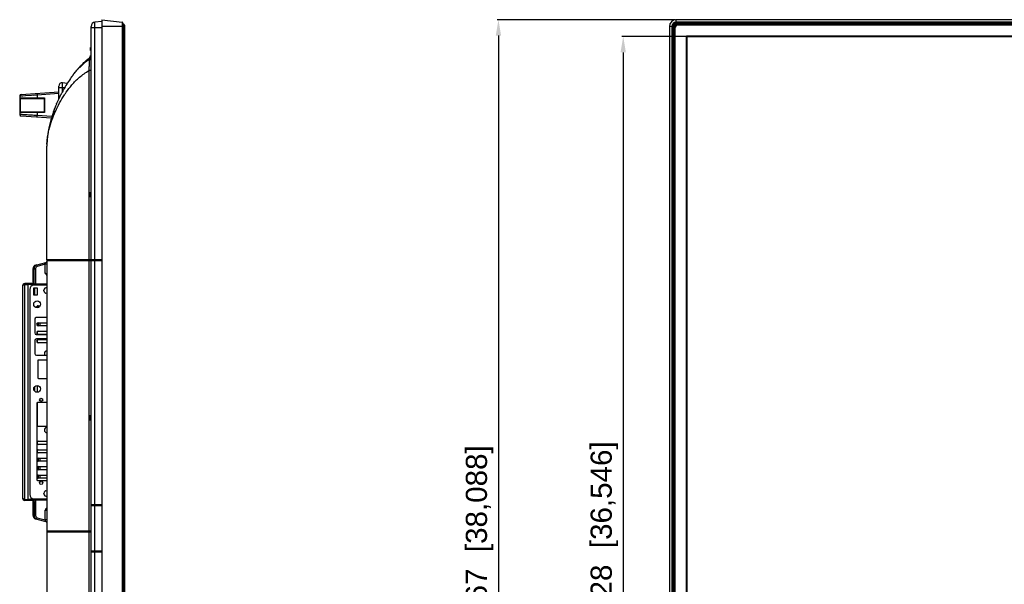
# Model space of a CAD drawing. Header units: millimetres. Extents: x -6054 to 364, y -1866 to 3094.
# Tile 355 of 360: x -2513 to -1583, y 413 to 946. Entities that reach past the tile are written whole.
import ezdxf

# ---------------------------------------------------------------- set-up
doc = ezdxf.new("R2010")
doc.units = ezdxf.units.MM
doc.header["$LTSCALE"] = 65.395
doc.header["$PDSIZE"] = 0.05
doc.layers.get('0').update_dxf_attribs({"linetype": 'CONTINUOUS'})
doc.layers.get('Defpoints').update_dxf_attribs({"linetype": 'CONTINUOUS'})
doc.layers.add('DIM', color=3, linetype='CONTINUOUS')
doc.styles.get("Standard").update_dxf_attribs({"font": 'arial.ttf'})
doc.dimstyles.new('ISO-25', dxfattribs={"dimtxt": 2.5, "dimasz": 2.5, "dimexe": 1.25, "dimexo": 0.625, "dimtad": 1, "dimtxsty": 'STANDARD', "dimcen": 2.5, "dimadec": 0, "dimazin": 0, "dimtfac": 1, "dimtmove": 0, "dimatfit": 3, "dimfxl": 1, "dimarcsym": 0})

# ---------------------------------------------------------------- blocks, each defined once
blk = doc.blocks.new('*D20')
at = {"layer": 'Defpoints', "color": 0}
for p in [(-1882.48, 930.63), (-1942.85, 2.37), (-1882.48, 2.37)]:
    blk.add_point(p, dxfattribs=at)
at = {"layer": 'DIM', "color": 3, "lineweight": -2}
for p, q in [((-1883.11, 930.63), (-1944.1, 930.63)), ((-1942.85, 915.63), (-1942.85, 17.37)), ((-1883.11, 2.37), (-1944.1, 2.37))]:
    blk.add_line(p, q, dxfattribs=at)
at = {"layer": 'DIM', "color": 3}
for points in [[(-1940.35, 915.63), (-1945.35, 915.63), (-1942.85, 930.63)], [(-1945.35, 17.37), (-1940.35, 17.37), (-1942.85, 2.37)]]:
    blk.add_solid(points, dxfattribs=at)
at = {"layer": 'DIM', "color": 2, "insert": (-1960.66, 466.5), "char_height": 20, "attachment_point": 5, "rotation": 90}
blk.add_mtext('928  [36,546]', dxfattribs=at)
blk = doc.blocks.new('*D21')
at = {"layer": 'Defpoints', "color": 0}
for p in [(-232.24, 930.63), (-1882.48, 2.37), (-1882.48, 2.37)]:
    blk.add_point(p, dxfattribs=at)
at = {"layer": 'DIM', "color": 3, "lineweight": -2}
for p, q in [((-245.31, 923.27), (-1869.41, 9.72)), ((-231.93, 930.08), (-231.63, 929.54)), ((-1882.17, 1.82), (-1881.87, 1.28))]:
    blk.add_line(p, q, dxfattribs=at)
at = {"layer": 'DIM', "color": 3}
for points in [[(-244.09, 921.09), (-246.54, 925.45), (-232.24, 930.63)], [(-1870.63, 11.9), (-1868.18, 7.54), (-1882.48, 2.37)]]:
    blk.add_solid(points, dxfattribs=at)
at = {"layer": 'DIM', "color": 2, "insert": (-1066.09, 482.02), "char_height": 20, "attachment_point": 5, "rotation": 29.35775}
blk.add_mtext('1893  [74,543]', dxfattribs=at)
blk = doc.blocks.new('*D22')
at = {"layer": 'Defpoints', "color": 0}
for p in [(-1892.76, 946.48), (-2060.81, -20.96), (-1892.76, -20.96)]:
    blk.add_point(p, dxfattribs=at)
at = {"layer": 'DIM', "color": 3, "lineweight": -2}
for p, q in [((-1893.39, 946.48), (-2062.06, 946.48)), ((-2060.81, 931.48), (-2060.81, -5.96)), ((-1893.39, -20.96), (-2062.06, -20.96))]:
    blk.add_line(p, q, dxfattribs=at)
at = {"layer": 'DIM', "color": 3}
for points in [[(-2058.31, 931.48), (-2063.31, 931.48), (-2060.81, 946.48)], [(-2063.31, -5.96), (-2058.31, -5.96), (-2060.81, -20.96)]]:
    blk.add_solid(points, dxfattribs=at)
at = {"layer": 'DIM', "color": 2, "insert": (-2078.62, 462.76), "char_height": 20, "attachment_point": 5, "rotation": 90}
blk.add_mtext('967  [38,088]', dxfattribs=at)

msp = doc.modelspace()

# ---------------------------------------------------------------- linework, layer by layer
at = {"linetype": 'Continuous'}
for p, q in [((-2445.85, 719.65), (-2445.85, 940.15)), ((-2435.85, 944.92), (-2442.34, 944.12)), ((-2442.34, 719.65), (-2442.34, 944.12)), ((-2435.85, 946.48), (-2435.85, -20.96)), ((-2435.85, 946.48), (-2416.43, 944.1)), ((-2416.25, 940.08), (-2435.85, 940.08)), ((-2416.43, 944.1), (-2416.43, -18.57)), ((-2416.25, 943.9), (-2416.25, -18.38)), ((-2414.95, 942.13), (-2416.25, 942.13)), ((-2414.95, 942.13), (-2414.95, -12.74)), ((-2414.25, 941.43), (-2414.25, -12.48)), ((-2435.85, 938.92), (-2445.85, 938.92)), ((-2414.25, 938.13), (-2416.25, 938.13)), ((-2446.35, 917.23), (-2446.35, 920.23)), ((-2446.35, 920.23), (-2445.85, 920.23)), ((-2446.35, 919.48), (-2445.85, 919.48)), ((-2446.35, 917.98), (-2445.85, 917.98)), ((-2446.35, 917.23), (-2445.85, 917.23)), ((-2446.35, 908.29), (-2446.35, 912.6)), ((-2446.35, 912.6), (-2445.85, 912.6)), ((-2454.89, 903.65), (-2454.96, 903.58)), ((-2451.78, 906.65), (-2451.03, 906.65)), ((-2446.35, 911.65), (-2445.85, 911.65)), ((-2446.35, 911.17), (-2445.85, 911.17)), ((-2446.35, 909.25), (-2445.85, 909.25)), ((-2446.35, 908.29), (-2445.85, 908.29)), ((-2445.97, 907.61), (-2445.99, 907.6)), ((-2445.97, 907.61), (-2445.99, 907.6)), ((-2445.97, 907.61), (-2445.99, 907.6)), ((-2445.98, 907.6), (-2445.97, 907.61)), ((-2445.98, 907.6), (-2445.97, 907.61)), ((-2445.98, 907.6), (-2445.98, 907.6)), ((-2445.98, 907.6), (-2445.98, 907.6)), ((-2463.58, 893.39), (-2463.46, 893.56)), ((-2463.1, 894.04), (-2463.21, 893.88)), ((-2461.05, 896.68), (-2461.13, 896.58)), ((-2461, 896.74), (-2461.02, 896.72)), ((-2460.95, 896.81), (-2461, 896.74)), ((-2460.85, 896.93), (-2460.95, 896.81)), ((-2460.82, 896.97), (-2460.85, 896.93)), ((-2458.98, 899.18), (-2458.99, 899.17)), ((-2457.88, 900.45), (-2457.94, 900.38)), ((-2457, 901.43), (-2456.94, 901.49)), ((-2447.8, 719.65), (-2447.8, 898.37)), ((-2445.85, 898.37), (-2447.8, 898.37)), ((-2472.98, 878.48), (-2472.98, 886.78)), ((-2468.47, 886.23), (-2472.98, 886.78)), ((-2468.21, 886.63), (-2468.25, 886.56)), ((-2468.08, 886.83), (-2468.21, 886.63)), ((-2468.06, 886.87), (-2468.05, 886.89)), ((-2463.95, 892.88), (-2463.99, 892.84)), ((-2463.76, 893.15), (-2463.81, 893.08)), ((-2513.35, 874.41), (-2496.92, 875.46)), ((-2511.95, 875.91), (-2476.35, 878.4)), ((-2496.92, 875.46), (-2476.35, 876.9)), ((-2496.92, 875.46), (-2496.92, 872.55)), ((-2476.35, 871.79), (-2476.35, 883.81)), ((-2470.9, 882.2), (-2476.35, 882.2)), ((-2473.85, 876.84), (-2473.86, 876.83)), ((-2473.84, 876.87), (-2473.83, 876.87)), ((-2472.69, 879.02), (-2472.7, 879.01)), ((-2472.69, 879.02), (-2472.7, 879.01)), ((-2472.14, 880.03), (-2472.09, 880.11)), ((-2472.09, 880.11), (-2472, 880.27)), ((-2472, 880.27), (-2471.99, 880.29)), ((-2513.35, 874.41), (-2513.35, 856.88)), ((-2512.98, 858.75), (-2512.98, 872.55)), ((-2512.98, 872.55), (-2489.89, 872.55)), ((-2512.49, 859.24), (-2512.49, 872.06)), ((-2512.41, 874.47), (-2511.89, 874.51)), ((-2512.38, 872.05), (-2490.35, 872.05)), ((-2511.25, 874.55), (-2510.51, 874.59)), ((-2490.35, 872.05), (-2490.35, 859.25)), ((-2489.89, 872.55), (-2489.89, 858.75)), ((-2478.45, 867.08), (-2478.47, 867.02)), ((-2478.45, 867.08), (-2478.42, 867.15)), ((-2478.42, 867.15), (-2478.45, 867.08)), ((-2478.34, 867.34), (-2478.42, 867.15)), ((-2475.72, 873.11), (-2475.74, 873.06)), ((-2496.92, 855.83), (-2513.35, 856.88)), ((-2489.89, 858.75), (-2512.98, 858.75)), ((-2490.35, 859.25), (-2512.38, 859.25)), ((-2496.92, 858.75), (-2496.92, 855.83)), ((-2482.11, 857.4), (-2482.1, 857.44)), ((-2482.1, 857.43), (-2482.11, 857.41)), ((-2483.38, 853.39), (-2511.95, 855.39)), ((-2482.93, 854.85), (-2496.92, 855.83)), ((-2484.48, 849.45), (-2484.48, 849.44)), ((-2484.48, 849.44), (-2484.48, 849.45)), ((-2484.19, 850.55), (-2484.17, 850.62)), ((-2486.06, 842.45), (-2486.06, 842.47)), ((-2485.98, 842.9), (-2485.97, 842.93)), ((-2485.94, 843.07), (-2485.97, 842.93)), ((-2485.97, 842.93), (-2485.94, 843.07)), ((-2485.95, 843.05), (-2485.94, 843.07)), ((-2485.92, 843.21), (-2485.94, 843.07)), ((-2485.94, 843.07), (-2485.93, 843.13)), ((-2485.85, 843.52), (-2485.84, 843.6)), ((-2485.83, 843.62), (-2485.84, 843.61)), ((-2485.84, 843.61), (-2485.84, 843.6)), ((-2485.71, 844.24), (-2485.68, 844.35)), ((-2485.42, 843.17), (-2485.39, 843.27)), ((-2485.42, 843.17), (-2485.4, 843.27)), ((-2487.62, 828.73), (-2487.63, 828.59)), ((-2487.62, 828.73), (-2487.62, 828.78)), ((-2487.61, 829.09), (-2487.61, 829.08)), ((-2487.22, 834.75), (-2487.22, 834.76)), ((-2487.1, 835.82), (-2487.09, 835.84)), ((-2487.04, 836.28), (-2487.04, 836.29)), ((-2486.9, 837.37), (-2486.89, 837.43)), ((-2487.65, 827.63), (-2487.65, 827.62)), ((-2487.65, 827.62), (-2487.65, 827.63)), ((-2487.65, 719.65), (-2487.65, 826.92)), ((-2446.35, 778.65), (-2446.35, 783.65)), ((-2446.35, 783.65), (-2445.85, 783.65)), ((-2446.35, 781.15), (-2445.85, 781.15)), ((-2446.35, 778.65), (-2445.85, 778.65)), ((-2487.75, 769.15), (-2487.75, 772.15)), ((-2487.75, 772.15), (-2487.65, 772.15)), ((-2487.75, 770.65), (-2487.65, 770.65)), ((-2487.75, 769.15), (-2487.65, 769.15)), ((-2498.16, 714.57), (-2488.73, 717.1)), ((-2435.85, 719.65), (-2487.65, 719.65)), ((-2487.65, 718.65), (-2487.65, 463.15)), ((-2435.85, 718.65), (-2487.65, 718.65)), ((-2487.25, 719.14), (-2487.25, 719.65)), ((-2487.25, 718.65), (-2487.25, 719.14)), ((-2487.25, 719.14), (-2487.15, 719.14)), ((-2487.15, 718.65), (-2487.15, 719.65)), ((-2447.8, 463.15), (-2447.8, 718.65)), ((-2447.5, 718.65), (-2447.5, 719.65)), ((-2445.85, 150.87), (-2445.85, 718.65)), ((-2445.35, 718.65), (-2445.35, 719.65)), ((-2442.34, 488.15), (-2442.34, 718.65)), ((-2442.28, 718.65), (-2442.28, 719.65)), ((-2500.75, 698.15), (-2500.75, 711.25)), ((-2500.75, 711.25), (-2499.75, 711.25)), ((-2500.75, 708.25), (-2499.75, 708.25)), ((-2499.75, 711.46), (-2500.15, 711.25)), ((-2499.75, 711.46), (-2499.75, 710.41)), ((-2499.75, 711.46), (-2498.33, 711.46)), ((-2499.75, 698.15), (-2499.75, 710.41)), ((-2498.33, 711.46), (-2498.33, 696.96)), ((-2497.16, 714.84), (-2498.16, 714.57)), ((-2489.14, 715.46), (-2496.85, 713.39)), ((-2489.14, 707), (-2489.14, 715.46)), ((-2487.65, 715.46), (-2489.14, 715.46)), ((-2499.75, 698.15), (-2500.75, 698.15)), ((-2499.75, 695.55), (-2499.75, 698.15)), ((-2487.65, 706.47), (-2489.14, 707)), ((-2510.55, 695.15), (-2510.55, 494.15)), ((-2508.55, 492.15), (-2508.55, 697.15)), ((-2501.75, 697.15), (-2508.55, 697.15)), ((-2508.55, 696.15), (-2505.35, 696.15)), ((-2505.35, 492.15), (-2505.35, 697.15)), ((-2499.75, 696.15), (-2505.35, 696.15)), ((-2503.85, 691.55), (-2503.85, 497.75)), ((-2501.75, 696.15), (-2501.75, 697.15)), ((-2501.75, 696.15), (-2501.75, 695.06)), ((-2500.75, 696.15), (-2500.75, 696.42)), ((-2499.75, 696.65), (-2500.43, 696.65)), ((-2487.65, 695.55), (-2499.85, 695.55)), ((-2499.85, 686.15), (-2499.85, 693.15)), ((-2499.85, 693.15), (-2496.85, 693.15)), ((-2499.75, 696.98), (-2498.33, 696.96)), ((-2499.75, 686.15), (-2499.75, 693.15)), ((-2499.1, 696.22), (-2499.1, 696.28)), ((-2499.09, 686.15), (-2499.09, 693.15)), ((-2499.06, 696.28), (-2498.3, 696.26)), ((-2498.33, 696.96), (-2487.65, 696.78)), ((-2487.65, 696.08), (-2498.3, 696.26)), ((-2496.85, 693.15), (-2496.85, 686.15)), ((-2496.75, 696.24), (-2496.75, 695.55)), ((-2495.65, 695.55), (-2495.65, 696.22)), ((-2494.05, 695.55), (-2494.05, 696.19)), ((-2490.6, 690.4), (-2490.6, 690.9)), ((-2496.85, 686.15), (-2499.85, 686.15)), ((-2496.75, 675.84), (-2496.75, 674.3)), ((-2495.85, 676.15), (-2493.92, 676.15)), ((-2495.65, 674.54), (-2495.65, 676.15)), ((-2494.05, 675.91), (-2494.05, 676.15)), ((-2499.19, 663.5), (-2499.19, 650.5)), ((-2487.65, 665), (-2497.69, 665)), ((-2496.75, 659.84), (-2496.75, 657.45)), ((-2496.75, 651.84), (-2496.75, 649.45)), ((-2495.85, 660.15), (-2487.65, 660.15)), ((-2487.65, 657.15), (-2495.85, 657.15)), ((-2495.85, 652.15), (-2487.65, 652.15)), ((-2495.65, 657.15), (-2495.65, 660.15)), ((-2494.05, 657.15), (-2494.05, 660.15)), ((-2499.04, 643.35), (-2499.04, 630.96)), ((-2497.69, 649), (-2487.65, 649)), ((-2487.65, 644.85), (-2497.54, 644.85)), ((-2496.75, 643.84), (-2496.75, 641.45)), ((-2487.65, 649.15), (-2495.85, 649.15)), ((-2495.85, 644.15), (-2487.65, 644.15)), ((-2487.65, 641.15), (-2495.85, 641.15)), ((-2497.54, 629.46), (-2487.65, 629.46)), ((-2496.3, 624.18), (-2496.3, 608.08)), ((-2487.65, 624.88), (-2495.6, 624.88)), ((-2490.05, 631.05), (-2490.05, 630.25)), ((-2495.6, 607.38), (-2487.65, 607.38)), ((-2499.75, 596.19), (-2499.75, 599.1)), ((-2499.09, 595.3), (-2499.09, 600)), ((-2496.75, 600.89), (-2496.75, 594.4)), ((-2497.15, 584.16), (-2497.15, 511.59)), ((-2496.75, 584.65), (-2496.75, 562.23)), ((-2487.65, 584.66), (-2496.65, 584.66)), ((-2446.35, 567.65), (-2446.35, 572.65)), ((-2446.35, 572.65), (-2445.85, 572.65)), ((-2446.35, 570.15), (-2445.85, 570.15)), ((-2497.15, 562.23), (-2487.65, 562.23)), ((-2446.35, 567.65), (-2445.85, 567.65)), ((-2496.75, 547.84), (-2496.75, 545.45)), ((-2496.75, 539.84), (-2496.75, 537.45)), ((-2495.85, 548.15), (-2487.65, 548.15)), ((-2487.65, 545.15), (-2495.85, 545.15)), ((-2495.85, 540.15), (-2487.65, 540.15)), ((-2496.75, 531.84), (-2496.75, 529.45)), ((-2487.65, 537.15), (-2495.85, 537.15)), ((-2495.85, 532.15), (-2487.65, 532.15)), ((-2495.65, 529.15), (-2495.65, 532.15)), ((-2494.05, 529.15), (-2494.05, 532.15)), ((-2496.75, 523.84), (-2496.75, 521.45)), ((-2487.65, 529.15), (-2495.85, 529.15)), ((-2495.85, 524.15), (-2487.65, 524.15)), ((-2495.65, 521.15), (-2495.65, 524.15)), ((-2494.05, 521.15), (-2494.05, 524.15)), ((-2496.75, 515.84), (-2496.75, 513.45)), ((-2487.65, 521.15), (-2495.85, 521.15)), ((-2495.85, 516.15), (-2487.65, 516.15)), ((-2487.65, 513.15), (-2495.85, 513.15)), ((-2495.65, 513.15), (-2495.65, 516.15)), ((-2494.05, 513.15), (-2494.05, 516.15)), ((-2496.65, 511.09), (-2487.65, 511.09)), ((-2501.75, 494.23), (-2501.75, 493.15)), ((-2499.85, 493.75), (-2487.65, 493.75)), ((-2499.75, 491.15), (-2499.75, 493.75)), ((-2496.75, 493.75), (-2496.75, 493.06)), ((-2495.65, 493.08), (-2495.65, 493.75)), ((-2494.05, 493.11), (-2494.05, 493.75)), ((-2490.6, 498.4), (-2490.6, 498.9)), ((-2508.55, 493.15), (-2505.35, 493.15)), ((-2501.75, 492.15), (-2508.55, 492.15)), ((-2499.75, 493.15), (-2505.35, 493.15)), ((-2501.75, 493.15), (-2501.75, 492.15)), ((-2500.75, 493.15), (-2500.75, 492.88)), ((-2500.75, 478.05), (-2500.75, 491.15)), ((-2499.75, 491.15), (-2500.75, 491.15)), ((-2499.75, 492.65), (-2500.43, 492.65)), ((-2498.33, 492.33), (-2499.75, 492.32)), ((-2499.75, 491.15), (-2499.75, 478.88)), ((-2499.1, 493.02), (-2499.1, 493.05)), ((-2498.3, 493.03), (-2499.06, 493.02)), ((-2487.65, 492.52), (-2498.33, 492.33)), ((-2498.33, 492.33), (-2498.33, 477.83)), ((-2498.3, 493.03), (-2487.65, 493.22)), ((-2435.85, 488.15), (-2445.85, 488.15)), ((-2435.85, 487.15), (-2445.85, 487.15)), ((-2445.35, 487.15), (-2445.35, 488.15)), ((-2442.34, 444.15), (-2442.34, 487.15)), ((-2442.28, 487.15), (-2442.28, 488.15)), ((-2500.75, 481.05), (-2499.75, 481.05)), ((-2500.75, 478.05), (-2499.75, 478.05)), ((-2500.15, 478.05), (-2499.75, 477.83)), ((-2500.15, 478.05), (-2499.75, 477.83)), ((-2499.75, 478.88), (-2499.75, 477.83)), ((-2499.75, 477.83), (-2498.33, 477.83)), ((-2498.16, 474.72), (-2497.16, 474.45)), ((-2498.16, 474.72), (-2497.16, 474.45)), ((-2496.85, 475.9), (-2489.14, 473.84)), ((-2489.14, 473.84), (-2489.14, 482.97)), ((-2489.14, 482.97), (-2487.65, 482.97)), ((-2497.16, 474.45), (-2488.73, 472.2)), ((-2487.65, 473.84), (-2489.14, 473.84)), ((-2445.85, 463.15), (-2487.65, 463.15)), ((-2487.65, 462.15), (-2487.65, 397.4)), ((-2445.85, 462.15), (-2487.65, 462.15)), ((-2487.25, 462.15), (-2487.25, 463.15)), ((-2487.15, 462.15), (-2487.15, 463.15)), ((-2447.8, 150.87), (-2447.8, 462.15)), ((-2447.5, 462.15), (-2447.5, 463.15)), ((-2435.85, 444.15), (-2445.85, 444.15)), ((-2435.85, 443.15), (-2445.85, 443.15)), ((-2445.35, 443.15), (-2445.35, 444.15)), ((-2442.34, 150.87), (-2442.34, 443.15)), ((-2442.28, 443.15), (-2442.28, 444.15))]:
    msp.add_line(p, q, dxfattribs=at)
at = {"color": 7, "linetype": 'Continuous'}
for p, q in [((-1899.17, 940.08), (-1899.17, -14.55)), ((-1896.58, 940.08), (-1899.17, 940.08)), ((-1896.78, 940.08), (-1896.78, -14.55)), ((-1896.58, 940.08), (-1896.58, -14.55)), ((-1895.4, 940.08), (-1895.4, -14.55)), ((-1895.32, 940.08), (-1895.4, 940.08)), ((-1895.32, 938.92), (-1895.32, 940.08)), ((-1895.28, 940.56), (-1895.27, 940.57)), ((-1894.78, 940.48), (-1895.27, 940.57)), ((-1893.16, 942.1), (-1893.25, 942.59)), ((-1893.25, 942.59), (-1893.24, 942.59)), ((-1892.76, 943.9), (-1892.76, 946.48)), ((-221.96, 946.48), (-1892.76, 946.48)), ((-221.96, 944.1), (-1892.76, 944.1)), ((-221.96, 943.9), (-1892.76, 943.9)), ((-1892.76, 942.64), (-1892.76, 942.72)), ((-221.96, 942.72), (-1892.76, 942.72)), ((-1892.76, 942.64), (-1891.6, 942.64)), ((-1891.6, 942.05), (-1891.6, 942.64)), ((-1891.6, 942.64), (-223.12, 942.64)), ((-1891.6, 942.3), (-223.12, 942.3)), ((-1890.83, 941.43), (-1890.83, 942.13)), ((-223.89, 942.13), (-1890.83, 942.13)), ((-223.89, 941.43), (-1890.83, 941.43)), ((-1895.32, -13.39), (-1895.32, 938.92)), ((-1894.75, 938.92), (-1895.32, 938.92)), ((-1894.98, -13.39), (-1894.98, 938.92)), ((-1894.83, 938.13), (-1894.83, -9.18)), ((-1894.13, 938.13), (-1894.83, 938.13)), ((-1894.13, 938.13), (-1894.13, -9.18)), ((-231.74, 930.78), (-1882.98, 930.78)), ((-1883.48, 930.28), (-1883.48, 1.02))]:
    msp.add_line(p, q, dxfattribs=at)
at = {"color": 4, "linetype": 'Continuous'}
for p, q in [((-1882.48, 2.37), (-1882.48, 930.63)), ((-1882.48, 930.63), (-232.24, 930.63))]:
    msp.add_line(p, q, dxfattribs=at)
at = {"linetype": 'Continuous'}
for points in [[(-2499.95, 875.27), (-2498.45, 875.37), (-2496.92, 875.46)], [(-2513.35, 874.41), (-2513.29, 874.42), (-2513.11, 874.43)], [(-2513.09, 856.87), (-2513.28, 856.88), (-2513.35, 856.88)], [(-2501.25, 856.11), (-2503.92, 856.28), (-2505.18, 856.36), (-2506.37, 856.44), (-2507.49, 856.51), (-2508.54, 856.58), (-2509.49, 856.64), (-2510.35, 856.69), (-2511.11, 856.74), (-2511.77, 856.78), (-2512.77, 856.85)], [(-2496.92, 855.83), (-2498.4, 855.93), (-2499.85, 856.02), (-2501.25, 856.11)]]:
    msp.add_lwpolyline(points, dxfattribs=at)
for centre, radius in [((-2496.85, 677.55), 3.25), ((-2496.85, 597.65), 3.25), ((-2493.05, 587.25), 1.5), ((-2493.05, 508.7), 1.5)]:
    msp.add_circle(centre, radius, dxfattribs=at)
for centre, radius, start, end in [((-2441.85, 940.15), 4, 97, 180), ((-2416.45, 943.9), 0.2, 0, 83), ((-2414.95, 941.43), 0.7, 0, 90), ((-2450.85, 913.95), 5, 344.3587, 0.00001), ((-2394.37, 844.24), 84.81, 135.5967, 137.5335), ((-2409.41, 860.22), 62.35, 128.47041, 131.87571), ((-2412.74, 864.34), 57.05, 127.53205, 128.4278), ((-2450.85, 913.95), 5, 307.56403, 334.1707), ((-2450.36, 909.07), 2.88, 9.95974, 11.36129), ((-2450.81, 908.99), 3.34, 9.68796, 9.98675), ((-2450.85, 913.95), 8, 307.56403, 308.68805), ((-2375.62, 828.42), 109.35, 143.03581, 143.44198), ((-2376.42, 829.04), 108.34, 142.58094, 143.13386), ((-2376.41, 829.02), 108.36, 142.78783, 143.03556), ((-2377.34, 829.73), 107.19, 142.22191, 142.78839), ((-2377.45, 829.84), 107.04, 142.26141, 142.8015), ((-2377.29, 829.7), 107.24, 142.41386, 142.58026), ((-2378.16, 830.36), 106.16, 142.03819, 142.22128), ((-2381.98, 833.4), 101.28, 140.73185, 141.33057), ((-2383.19, 834.39), 99.71, 140.51057, 140.73084), ((-2384.83, 835.74), 97.59, 139.87118, 140.25472), ((-2386.84, 837.46), 94.94, 138.87024, 139.45161), ((-2388.36, 838.79), 92.92, 138.53189, 138.8698), ((-2390.54, 840.72), 90.01, 137.58563, 138.48058), ((-2473.35, 883.81), 3, 83, 180), ((-2359.1, 817.3), 129.27, 148.14454, 150.83912), ((-2362.4, 819.32), 125.4, 147.70967, 148.13259), ((-2362.96, 819.67), 124.74, 147.53635, 147.70944), ((-2363.05, 819.73), 124.64, 147.57422, 147.71154), ((-2363.24, 819.85), 124.41, 147.40335, 147.53633), ((-2366.68, 822.07), 120.32, 144.44161, 147.4065), ((-2372.66, 826.26), 113.02, 144.2788, 144.4027), ((-2373.41, 826.8), 112.1, 143.87645, 144.27918), ((-2374.2, 827.37), 111.12, 143.70594, 143.87611), ((-2373.53, 826.89), 111.94, 143.75118, 143.87845), ((-2373.13, 826.6), 112.43, 143.55385, 143.70941), ((-2374.63, 827.69), 110.58, 143.54776, 143.70593), ((-2511.85, 874.41), 1.5, 94, 180), ((-2353.52, 814.22), 135.65, 153.1415, 153.90057), ((-2353.97, 814.44), 135.15, 152.93315, 153.14116), ((-2353.6, 814.26), 135.56, 152.93328, 153.10018), ((-2354.2, 814.56), 134.89, 152.61546, 152.93319), ((-2353.83, 814.37), 135.3, 152.64642, 152.93331), ((-2354.39, 814.66), 134.68, 152.49109, 152.61541), ((-2353.93, 814.42), 135.19, 151.46078, 152.50299), ((-2354.85, 814.9), 134.15, 151.45335, 152.48716), ((-2355.38, 815.2), 133.55, 151.45562, 151.72233), ((-2355.4, 815.2), 133.53, 150.9565, 151.45291), ((-2357.05, 816.12), 131.63, 150.02229, 150.83606), ((-2512.38, 872.58), 0.529, 257.90328, 269.98783), ((-2354.26, 814.48), 134.87, 157.54845, 158.53337), ((-2353.84, 814.3), 135.33, 157.04272, 157.54869), ((-2352.5, 813.72), 136.79, 154.55178, 157.00711), ((-2352.62, 813.78), 136.66, 154.26781, 154.5522), ((-2352.89, 813.91), 136.35, 154.03869, 154.26779), ((-2352.87, 813.89), 136.38, 154.06531, 154.26534), ((-2353.3, 814.1), 135.9, 154.03528, 154.18664), ((-2353.08, 814), 136.14, 153.9002, 154.03866), ((-2511.85, 856.88), 1.5, 180, 266), ((-2512.38, 858.72), 0.529, 90.01217, 102.09672), ((-2362.16, 817.29), 126.48, 161.67107, 162.19645), ((-2362.46, 817.41), 126.16, 161.86274, 162.20625), ((-2361.91, 817.22), 126.74, 161.68052, 161.86286), ((-2361.03, 816.91), 127.67, 161.50635, 161.67162), ((-2361.53, 817.1), 127.14, 161.52083, 161.68053), ((-2358.34, 816.01), 130.51, 159.14375, 161.49245), ((-2359.61, 816.45), 129.16, 160.75423, 161.36816), ((-2357.43, 815.66), 130.99, 160.36683, 161.98437), ((-2357.45, 815.69), 131.46, 159.15248, 160.75114), ((-2354.78, 814.68), 134.32, 159.03653, 159.15404), ((-2354.64, 814.62), 134.47, 158.65037, 159.03651), ((-2354.53, 814.58), 134.58, 158.53369, 158.65041), ((-2354.07, 814.4), 135.07, 158.25286, 158.53359), ((-2375.82, 821.14), 112.29, 165.39967, 168.07142), ((-2371.22, 819.95), 117.03, 164.84728, 165.40591), ((-2370.82, 819.86), 117.45, 164.9884, 165.41085), ((-2365.67, 818.41), 122.8, 162.19543, 164.7945), ((-2368.27, 819.15), 120.1, 163.88108, 164.61636), ((-2396.83, 825.08), 90.91, 171.97619, 172.1919), ((-2394.83, 824.79), 92.93, 171.04503, 171.97353), ((-2392.7, 824.46), 95.08, 170.82619, 171.04768), ((-2391.91, 824.33), 95.88, 170.64602, 170.82624), ((-2390.93, 824.17), 96.88, 170.34334, 170.64581), ((-2389.54, 823.93), 98.28, 169.98881, 170.3432), ((-2388.43, 823.74), 99.41, 169.83407, 169.98918), ((-2386.53, 823.39), 101.35, 169.16454, 169.8324), ((-2386.27, 823.35), 101.6, 168.89408, 169.63868), ((-2384.25, 822.96), 103.67, 168.91304, 169.15124), ((-2331.67, 812.43), 157.29, 168.56991, 168.76694), ((-2383.78, 822.87), 104.14, 168.56226, 168.78061), ((-2382.36, 822.58), 105.59, 168.28095, 168.51538), ((-2381.87, 822.48), 106.09, 168.16624, 168.28104), ((-2419.39, 826.89), 68.26, 178.45595, 179.16868), ((-2437.54, 826.87), 50.11, 177.88258, 179.14584), ((-2419.44, 826.89), 68.21, 178.50459, 179.16699), ((-2418, 826.85), 69.65, 178.56773, 178.72931), ((-2412.36, 826.63), 75.29, 174.84733, 178.36216), ((-2417.3, 826.83), 70.35, 178.17097, 178.45943), ((-2405.31, 826.06), 82.37, 174.27541, 174.8906), ((-2405.41, 826.06), 82.26, 174.59853, 174.88746), ((-2403.77, 825.91), 83.91, 174.1234, 174.27682), ((-2403.09, 825.84), 84.6, 173.95135, 174.12338), ((-2401.6, 825.68), 86.09, 173.23377, 173.94647), ((-2399.96, 825.49), 87.75, 172.93375, 173.22415), ((-2398.43, 825.29), 89.29, 172.22998, 172.92515), ((-2420.64, 826.91), 67.01, 179.17025, 179.38912), ((-2420.8, 826.91), 66.85, 179.16794, 179.38166), ((-2440.14, 826.92), 47.51, 179.14991, 179.99701), ((-2421.68, 826.92), 65.97, 179.38813, 179.99886), ((-2489.25, 719.03), 2, 285, 323.14547), ((-2489.25, 719.03), 2, 348.92843, 0), ((-2497.25, 711.19), 3.5, 105, 179.12288), ((-2496.25, 711.46), 3.5, 105, 180), ((-2496.33, 711.46), 2, 105, 180), ((-2501.75, 698.15), 2, 270, 0), ((-2501.75, 698.15), 1, 270, 0), ((-2508.55, 695.15), 2, 90, 180), ((-2508.55, 695.15), 1, 90, 125.64006), ((-2499.85, 691.55), 4, 90, 180), ((-2499.05, 696.98), 0.7, 180, 269), ((-2488.35, 690.9), 2.25, 71.86736, 180), ((-2488.35, 690.4), 2.25, 180, 288.12907), ((-2495.85, 674.65), 1.5, 90, 192.17195), ((-2497.69, 663.5), 1.5, 90, 180), ((-2495.85, 658.65), 1.5, 90, 270), ((-2495.85, 650.65), 1.5, 90, 270), ((-2497.69, 650.5), 1.5, 180, 270), ((-2497.54, 643.35), 1.5, 90, 180), ((-2495.85, 642.65), 1.5, 90, 270), ((-2487.45, 631.05), 2.6, 94.39748, 180), ((-2497.54, 630.96), 1.5, 180, 270), ((-2495.6, 624.18), 0.7, 90, 180), ((-2487.45, 630.25), 2.6, 180, 197.58959), ((-2495.6, 608.08), 0.7, 180, 270), ((-2496.65, 584.16), 0.5, 90, 180), ((-2487.45, 558.65), 2.6, 94.39748, 265.60141), ((-2495.85, 546.65), 1.5, 90, 150.10485), ((-2495.85, 546.65), 1.5, 209.88523, 270), ((-2495.85, 538.65), 1.5, 90, 150.10485), ((-2495.85, 538.65), 1.5, 209.88523, 270), ((-2495.85, 530.65), 1.5, 90, 150.10485), ((-2495.85, 530.65), 1.5, 209.88523, 270), ((-2495.85, 522.65), 1.5, 90, 150.10485), ((-2495.85, 522.65), 1.5, 209.88523, 270), ((-2495.85, 514.65), 1.5, 90, 150.10485), ((-2495.85, 514.65), 1.5, 209.88523, 270), ((-2496.65, 511.59), 0.5, 180, 270), ((-2508.55, 494.15), 2, 180, 270), ((-2508.55, 494.15), 1, 234.35994, 270), ((-2499.85, 497.75), 4, 180, 270), ((-2488.35, 498.9), 2.25, 71.86736, 180), ((-2488.35, 498.4), 2.25, 180, 288.12907), ((-2501.75, 491.15), 2, 0, 90), ((-2501.75, 491.15), 1, 0, 90), ((-2499.05, 492.32), 0.7, 91, 180), ((-2497.25, 478.1), 3.5, 180.87708, 255), ((-2496.25, 477.83), 3.5, 180, 255), ((-2496.33, 477.83), 2, 180, 255), ((-2489.25, 470.26), 2, 36.85453, 75)]:
    msp.add_arc(centre, radius, start, end, dxfattribs=at)
at = {"color": 7, "linetype": 'Continuous'}
for centre, radius, start, end in [((-1892.76, 940.08), 6.41, 90, 180), ((-1892.76, 940.08), 4.02, 90, 180), ((-1892.76, 940.08), 3.82, 90, 180), ((-1892.76, 940.08), 2.64, 90, 180), ((-1892.76, 940.08), 2.56, 170.73765, 180.00018), ((-1892.76, 940.08), 2.56, 169.10269, 170.73057), ((-1892.76, 940.08), 2.56, 101.12609, 168.87391), ((-1892.35, 939.66), 2.57, 161.53105, 170.22851), ((-1890.83, 938.13), 4, 90, 180), ((-1891.6, 938.92), 3.54, 116.08032, 153.91968), ((-1892.76, 940.08), 2.06, 101.12609, 168.87391), ((-1891.6, 938.92), 3.05, 99.17564, 169.33002), ((-1890.83, 938.13), 3.3, 90, 180), ((-1892.76, 940.08), 2.56, 99.27077, 100.89731), ((-1892.76, 940.08), 2.56, 89.99983, 99.26369), ((-1892.35, 939.67), 2.57, 99.77149, 108.46895), ((-1882.98, 930.28), 0.5, 90, 180)]:
    msp.add_arc(centre, radius, start, end, dxfattribs=at)
for points in [[(-1894.88, 940.1), (-1894.94, 940.1), (-1895.02, 940.1), (-1895.12, 940.09), (-1895.19, 940.09), (-1895.24, 940.09), (-1895.28, 940.09), (-1895.31, 940.08), (-1895.32, 940.08), (-1895.32, 940.08), (-1895.32, 940.08)], [(-1892.78, 942.19), (-1892.78, 942.25), (-1892.78, 942.34), (-1892.78, 942.44), (-1892.77, 942.51), (-1892.77, 942.56), (-1892.77, 942.6), (-1892.77, 942.62), (-1892.76, 942.63), (-1892.76, 942.64), (-1892.76, 942.64)]]:
    msp.add_open_spline(points, degree=3, knots=[0, 0, 0, 0, 0.388452, 0.560406, 0.709798, 0.83174, 0.922271, 0.978559, 0.993439, 1, 1, 1, 1], dxfattribs=at)
for points in [[(-1894.98, 938.92), (-1894.98, 939.31), (-1894.94, 939.71), (-1894.88, 940.1)], [(-1892.78, 942.19), (-1892.39, 942.26), (-1892, 942.3), (-1891.6, 942.3)]]:
    msp.add_open_spline(points, degree=3, dxfattribs=at)
at = {"linetype": 'Continuous'}
for points, knots in [([(-2456.94, 901.49), (-2456.37, 902.11), (-2454.68, 903.91), (-2451.71, 906.79), (-2449.15, 908.95), (-2447.8, 909.98)], [0, 0, 0, 0, 0.206853, 0.603426, 1, 1, 1, 1]), ([(-2456.73, 900.98), (-2455.28, 902.57), (-2452.38, 905.54), (-2449.14, 908.33), (-2447.5, 909.59)], [0, 0, 0, 0, 0.526224, 1, 1, 1, 1]), ([(-2447.54, 909.64), (-2447.55, 909.7), (-2447.58, 909.8), (-2447.62, 909.91), (-2447.66, 909.97), (-2447.72, 910.03), (-2447.78, 910), (-2447.8, 909.98)], [0, 0, 0, 0, 0.412134, 0.56324, 0.681508, 0.843182, 1, 1, 1, 1]), ([(-2447.8, 898.37), (-2447.7, 899.57), (-2447.58, 901.35), (-2447.47, 903.67), (-2447.42, 905.26), (-2447.4, 906.68), (-2447.4, 907.87), (-2447.44, 908.8), (-2447.49, 909.33), (-2447.52, 909.55)], [0, 0, 0, 0, 0.32292, 0.477743, 0.621908, 0.750203, 0.857913, 0.941665, 1, 1, 1, 1]), ([(-2463.99, 884.84), (-2462.87, 886.13), (-2460.54, 888.67), (-2456.73, 892.26), (-2452.52, 895.59), (-2449.43, 897.51), (-2447.8, 898.37)], [0, 0, 0, 0, 0.241536, 0.487583, 0.739588, 1, 1, 1, 1]), ([(-2461.86, 895.66), (-2461.76, 895.79), (-2460.67, 897.17), (-2459.37, 898.75), (-2458.12, 900.17), (-2457.94, 900.38)], [0, 0, 0, 0, 0.079209, 0.864626, 1, 1, 1, 1]), ([(-2470.97, 875.6), (-2470.44, 876.39), (-2468.26, 879.58), (-2465.89, 882.64), (-2463.99, 884.84)], [0, 0, 0, 0, 0.247422, 1, 1, 1, 1]), ([(-2496.89, 876.96), (-2496.9, 876.96), (-2496.92, 876.91), (-2496.94, 876.83), (-2496.95, 876.69), (-2496.95, 876.51), (-2496.95, 876.28), (-2496.95, 875.93), (-2496.93, 875.65), (-2496.92, 875.46)], [0, 0, 0, 0, 0.025354, 0.08381, 0.176267, 0.299838, 0.449934, 0.621041, 1, 1, 1, 1]), ([(-2485.4, 843.27), (-2484.69, 846.07), (-2482.99, 851.66), (-2479.73, 859.85), (-2475.76, 867.89), (-2472.65, 873.07), (-2470.97, 875.6)], [0, 0, 0, 0, 0.243797, 0.491667, 0.743616, 1, 1, 1, 1]), ([(-2512.49, 872.06), (-2512.62, 872.09), (-2512.84, 872.22), (-2512.96, 872.44), (-2512.98, 872.55)], [0, 0, 0, 0, 0.546839, 1, 1, 1, 1]), ([(-2496.92, 872.55), (-2496.92, 872.48), (-2496.92, 872.37), (-2496.91, 872.23), (-2496.9, 872.14), (-2496.89, 872.09), (-2496.89, 872.06), (-2496.88, 872.05), (-2496.87, 872.05)], [0, 0, 0, 0, 0.378484, 0.699843, 0.823435, 0.916104, 0.974608, 1, 1, 1, 1]), ([(-2490.35, 872.05), (-2490.35, 872.06), (-2490.33, 872.08), (-2490.3, 872.12), (-2490.25, 872.18), (-2490.17, 872.27), (-2490.05, 872.39), (-2489.95, 872.49), (-2489.89, 872.55)], [0, 0, 0, 0, 0.037547, 0.118227, 0.23063, 0.364321, 0.669672, 1, 1, 1, 1]), ([(-2512.49, 859.24), (-2512.62, 859.21), (-2512.84, 859.07), (-2512.96, 858.85), (-2512.98, 858.75)], [0, 0, 0, 0, 0.546839, 1, 1, 1, 1]), ([(-2496.92, 858.75), (-2496.92, 858.81), (-2496.92, 858.93), (-2496.91, 859.07), (-2496.9, 859.16), (-2496.89, 859.21), (-2496.89, 859.23), (-2496.88, 859.25), (-2496.87, 859.25)], [0, 0, 0, 0, 0.378484, 0.699843, 0.823435, 0.916104, 0.974608, 1, 1, 1, 1]), ([(-2490.35, 859.25), (-2490.35, 859.24), (-2490.33, 859.22), (-2490.3, 859.18), (-2490.25, 859.12), (-2490.17, 859.03), (-2490.05, 858.9), (-2489.95, 858.8), (-2489.89, 858.75)], [0, 0, 0, 0, 0.037547, 0.118227, 0.23063, 0.364321, 0.669672, 1, 1, 1, 1]), ([(-2496.89, 854.33), (-2496.9, 854.33), (-2496.92, 854.39), (-2496.94, 854.46), (-2496.95, 854.61), (-2496.95, 854.79), (-2496.95, 855.01), (-2496.95, 855.36), (-2496.93, 855.64), (-2496.92, 855.83)], [0, 0, 0, 0, 0.025354, 0.08381, 0.176267, 0.299838, 0.449934, 0.621041, 1, 1, 1, 1]), ([(-2487.25, 833.38), (-2487.06, 835.02), (-2486.55, 838.31), (-2485.83, 841.55), (-2485.42, 843.17)], [0, 0, 0, 0, 0.497021, 1, 1, 1, 1]), ([(-2487.62, 828.72), (-2487.6, 829.11), (-2487.53, 830.67), (-2487.39, 832.22), (-2487.25, 833.38)], [0, 0, 0, 0, 0.248672, 1, 1, 1, 1]), ([(-2445.93, 770.65), (-2445.93, 771.21), (-2445.91, 772.03), (-2445.86, 773.11), (-2445.85, 773.63), (-2445.85, 773.88)], [0, 0, 0, 0, 0.519224, 0.766882, 1, 1, 1, 1]), ([(-2445.85, 767.42), (-2445.85, 767.67), (-2445.86, 768.19), (-2445.91, 769.26), (-2445.93, 770.09), (-2445.93, 770.65)], [0, 0, 0, 0, 0.233117, 0.480774, 1, 1, 1, 1]), ([(-2489.14, 715.46), (-2489.11, 715.56), (-2489.06, 715.75), (-2488.97, 716.04), (-2488.89, 716.32), (-2488.83, 716.57), (-2488.78, 716.76), (-2488.75, 716.88), (-2488.74, 716.96), (-2488.73, 717.01), (-2488.72, 717.05), (-2488.72, 717.07), (-2488.72, 717.08), (-2488.72, 717.09), (-2488.73, 717.1), (-2488.73, 717.1)], [0, 0, 0, 0, 0.183455, 0.362851, 0.532974, 0.687499, 0.818858, 0.873244, 0.918729, 0.954417, 0.968372, 0.97966, 0.988271, 0.994268, 1, 1, 1, 1]), ([(-2500.25, 711.25), (-2500.27, 711.63), (-2500.21, 712.37), (-2499.8, 713.39), (-2499.09, 714.18), (-2498.47, 714.49), (-2498.16, 714.57)], [0, 0, 0, 0, 0.267794, 0.5237, 0.766283, 1, 1, 1, 1]), ([(-2497.16, 714.84), (-2497.16, 714.84), (-2497.16, 714.83), (-2497.16, 714.81), (-2497.16, 714.77), (-2497.15, 714.7), (-2497.13, 714.58), (-2497.09, 714.4), (-2497.04, 714.18), (-2496.99, 713.94), (-2496.92, 713.67), (-2496.87, 713.49), (-2496.85, 713.39)], [0, 0, 0, 0, 0.006883, 0.021985, 0.046122, 0.079252, 0.17138, 0.295128, 0.445901, 0.618049, 0.80509, 1, 1, 1, 1]), ([(-2487.65, 705.43), (-2487.91, 705.68), (-2488.41, 706.2), (-2488.9, 706.73), (-2489.14, 707)], [0, 0, 0, 0, 0.497181, 1, 1, 1, 1]), ([(-2487.65, 704.84), (-2487.97, 705.15), (-2488.51, 705.85), (-2488.93, 706.61), (-2489.14, 707)], [0, 0, 0, 0, 0.499504, 1, 1, 1, 1]), ([(-2509.13, 695.96), (-2509.32, 695.9), (-2509.6, 695.8), (-2509.94, 695.66), (-2510.15, 695.56), (-2510.32, 695.46), (-2510.44, 695.36), (-2510.53, 695.26), (-2510.55, 695.18), (-2510.55, 695.15)], [0, 0, 0, 0, 0.358047, 0.514778, 0.65238, 0.768771, 0.86335, 0.938134, 1, 1, 1, 1]), ([(-2508.55, 696.15), (-2508.6, 696.13), (-2508.79, 696.07), (-2508.99, 696.01), (-2509.13, 695.96)], [0, 0, 0, 0, 0.253123, 1, 1, 1, 1]), ([(-2499.1, 695.55), (-2499.1, 695.61), (-2499.1, 695.83), (-2499.1, 696.06), (-2499.1, 696.22)], [0, 0, 0, 0, 0.259109, 1, 1, 1, 1]), ([(-2498.33, 696.96), (-2498.33, 696.87), (-2498.33, 696.74), (-2498.33, 696.58), (-2498.33, 696.47), (-2498.32, 696.39), (-2498.32, 696.33), (-2498.31, 696.3), (-2498.31, 696.28), (-2498.31, 696.27), (-2498.31, 696.26), (-2498.3, 696.26)], [0, 0, 0, 0, 0.380911, 0.553027, 0.703952, 0.827944, 0.920327, 0.95357, 0.977807, 0.992998, 1, 1, 1, 1]), ([(-2445.93, 580.65), (-2445.93, 581.21), (-2445.91, 582.03), (-2445.86, 583.11), (-2445.85, 583.63), (-2445.85, 583.88)], [0, 0, 0, 0, 0.519224, 0.766882, 1, 1, 1, 1]), ([(-2445.85, 577.42), (-2445.85, 577.67), (-2445.86, 578.19), (-2445.91, 579.26), (-2445.93, 580.09), (-2445.93, 580.65)], [0, 0, 0, 0, 0.233117, 0.480774, 1, 1, 1, 1]), ([(-2509.13, 493.34), (-2509.32, 493.4), (-2509.6, 493.49), (-2509.94, 493.63), (-2510.15, 493.73), (-2510.32, 493.83), (-2510.44, 493.93), (-2510.53, 494.04), (-2510.55, 494.11), (-2510.55, 494.15)], [0, 0, 0, 0, 0.358047, 0.514778, 0.65238, 0.768771, 0.86335, 0.938134, 1, 1, 1, 1]), ([(-2508.55, 493.15), (-2508.6, 493.16), (-2508.79, 493.23), (-2508.99, 493.29), (-2509.13, 493.34)], [0, 0, 0, 0, 0.253123, 1, 1, 1, 1]), ([(-2499.1, 493.05), (-2499.1, 493.1), (-2499.1, 493.34), (-2499.1, 493.57), (-2499.1, 493.75)], [0, 0, 0, 0, 0.240089, 1, 1, 1, 1]), ([(-2498.33, 492.33), (-2498.33, 492.42), (-2498.33, 492.55), (-2498.33, 492.72), (-2498.33, 492.82), (-2498.32, 492.91), (-2498.32, 492.96), (-2498.31, 493), (-2498.31, 493.02), (-2498.31, 493.03), (-2498.31, 493.03), (-2498.3, 493.03)], [0, 0, 0, 0, 0.380911, 0.553027, 0.703952, 0.827944, 0.920327, 0.95357, 0.977807, 0.992998, 1, 1, 1, 1]), ([(-2487.65, 484.93), (-2487.84, 484.84), (-2488.22, 484.61), (-2488.69, 484.17), (-2489.05, 483.62), (-2489.14, 483.18), (-2489.14, 482.97)], [0, 0, 0, 0, 0.250368, 0.500648, 0.750632, 1, 1, 1, 1]), ([(-2500.25, 478.05), (-2500.27, 477.67), (-2500.21, 476.92), (-2499.8, 475.9), (-2499.09, 475.11), (-2498.47, 474.81), (-2498.16, 474.72)], [0, 0, 0, 0, 0.267794, 0.5237, 0.766283, 1, 1, 1, 1]), ([(-2497.16, 474.45), (-2497.16, 474.45), (-2497.16, 474.47), (-2497.16, 474.49), (-2497.16, 474.52), (-2497.15, 474.6), (-2497.13, 474.72), (-2497.09, 474.9), (-2497.04, 475.11), (-2496.99, 475.36), (-2496.92, 475.62), (-2496.87, 475.81), (-2496.85, 475.9)], [0, 0, 0, 0, 0.006883, 0.021985, 0.046122, 0.079252, 0.17138, 0.295128, 0.445901, 0.618049, 0.80509, 1, 1, 1, 1]), ([(-2488.73, 472.2), (-2488.73, 472.19), (-2488.72, 472.2), (-2488.72, 472.21), (-2488.72, 472.23), (-2488.72, 472.25), (-2488.73, 472.28), (-2488.74, 472.33), (-2488.75, 472.41), (-2488.78, 472.54), (-2488.83, 472.73), (-2488.89, 472.98), (-2488.97, 473.25), (-2489.06, 473.54), (-2489.11, 473.74), (-2489.14, 473.84)], [0, 0, 0, 0, 0.005731, 0.011728, 0.020339, 0.031627, 0.045582, 0.08127, 0.126754, 0.18114, 0.312499, 0.467024, 0.637147, 0.816544, 1, 1, 1, 1])]:
    msp.add_open_spline(points, degree=3, knots=knots, dxfattribs=at)

# ---------------------------------------------------------------- dimensions: what is measured, and where the dimension line sits
at = {"layer": 'DIM'}
for base, p1, p2, picture, middle in [((-2060.81, -20.96), (-1892.76, 946.48), (-1892.76, -20.96), '*D22', (-2078.62, 462.76)), ((-1942.85, 2.37), (-1882.48, 930.63), (-1882.48, 2.37), '*D20', (-1960.66, 466.5))]:
    dim = msp.add_linear_dim(base=base, p1=p1, p2=p2, angle=90, text='<> []', dimstyle='ISO-25', override={"dimtxt": 20, "dimasz": 15, "dimgap": 5, "dimdec": 0, "dimclrd": 3, "dimclre": 3, "dimclrt": 2, "dimadec": 1, "dimtp": 0.3, "dimtm": 0.3, "dimtofl": 0}, dxfattribs=at)
    dim.commit()
    dim.dimension.update_dxf_attribs({"geometry": picture, "text_midpoint": middle})
dim = msp.add_aligned_dim(p1=(-232.24, 930.63), p2=(-1882.48, 2.37), distance=0, text='<> []', dimstyle='ISO-25', override={"dimtxt": 20, "dimasz": 15, "dimgap": 5, "dimdec": 0, "dimclrd": 3, "dimclre": 3, "dimclrt": 2, "dimadec": 1, "dimtp": 0.3, "dimtm": 0.3, "dimtofl": 0}, dxfattribs=at)
dim.commit()
dim.dimension.update_dxf_attribs({"geometry": '*D21', "text_midpoint": (-1066.09, 482.02)})

doc.saveas('drawing.dxf')
